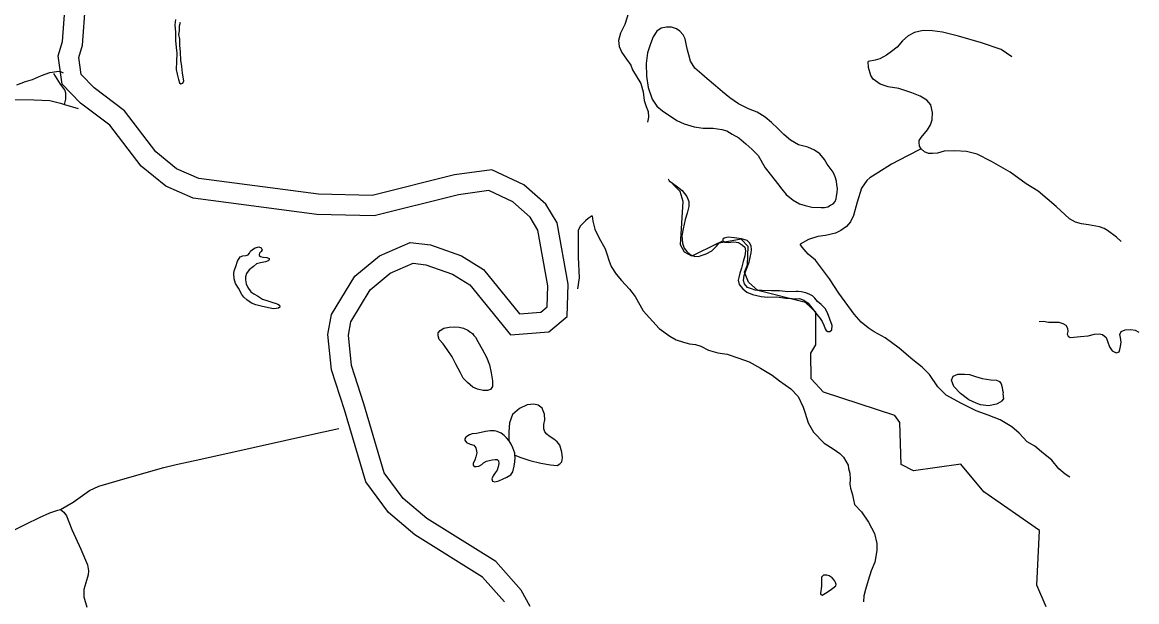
# Model space of a CAD drawing. Extents: x 2082433 to 2279600, y 546599 to 755198.
# Drawn here: x 2190249 to 2199265, y 614855 to 619545 of the extents above; entities that cross this region are included whole.
import ezdxf

# ---------------------------------------------------------------- set-up
doc = ezdxf.new("R2010")
doc.units = 0
for name, color, linetype in [('Exist Hydrographic Creek Single Shore', 7, 'Continuous'), ('Exist Hydrographic Misc Water Feature', 7, 'Continuous'), ('Exist Hydrographic River Shore', 7, 'Continuous'), ('Exist Road Non-System Type 51', 7, 'Continuous')]:
    doc.layers.add(name, color=color, linetype=linetype)

msp = doc.modelspace()

# ---------------------------------------------------------------- linework, layer by layer
at = {"layer": 'Exist Hydrographic Creek Single Shore'}
msp.add_lwpolyline([(2198476, 617122.5), (2198512, 617126.9), (2198550.2, 617119), (2198634.3, 617117.7), (2198668.3, 617107.7), (2198690.2, 617094.2), (2198704.6, 617070.2), (2198708.7, 617042.4), (2198703, 617022.2), (2198710.9, 617004.3), (2198727.1, 616994.2), (2198756.9, 616996.6), (2198811, 617003), (2198870.9, 617007.4), (2198924.6, 617021.6), (2198960.7, 617023.8), (2198988.6, 617018), (2199018.7, 616994.3), (2199030.6, 616956.5), (2199045.2, 616918.6), (2199067.1, 616884.8), (2199099.7, 616871), (2199123.7, 616879.1), (2199129.7, 616897.3), (2199133.2, 616921.1), (2199138.7, 616957.2), (2199132.9, 616993.3), (2199128.6, 617019.1), (2199140.3, 617043.3), (2199170.5, 617055.4), (2199216.4, 617057.8), (2199252.3, 617054), (2199282.4, 617036.1)], dxfattribs=at)
at = {"layer": 'Exist Hydrographic Misc Water Feature'}
for points in [[(2191490.2, 619567.4), (2191484.5, 619525.3), (2191488.8, 619465.4), (2191489, 619397.6), (2191495.6, 619341.5), (2191500.3, 619295.8), (2191496.6, 619227.8), (2191494.8, 619163.6), (2191503.4, 619125.8), (2191513.4, 619081.7), (2191521.4, 619056.1), (2191531.7, 619046.1), (2191547.7, 619052.2), (2191555.7, 619072.1), (2191546.8, 619132.2), (2191540.5, 619187.9), (2191532.3, 619237.8), (2191529.6, 619301.9), (2191523.7, 619360), (2191523.1, 619407.9), (2191517.1, 619445.7), (2191520.8, 619475.6), (2191522.4, 619495.6), (2191522.4, 619515.9)], [(2191522.4, 619515.9), (2191528.2, 619545.9)], [(2196836, 618136.7), (2196841.9, 618167), (2196843.3, 618200.9), (2196839.2, 618230.7), (2196836.8, 618259), (2196826.5, 618294.7), (2196808.3, 618332.7), (2196786.3, 618364.4), (2196761.9, 618396.5), (2196738.1, 618434.2), (2196701.4, 618479.8), (2196659.6, 618511.3), (2196605.1, 618533.4), (2196529, 618554.5), (2196464.8, 618590.2), (2196410.7, 618637.7), (2196360.4, 618685.5), (2196309.6, 618734.9), (2196257.9, 618776.8), (2196195.6, 618818.2), (2196124.8, 618845.9), (2196044.7, 618885.2), (2195972.7, 618934.6), (2195914.2, 618982.4), (2195857.9, 619031.8), (2195789.8, 619087.2), (2195747.1, 619124.8), (2195691.4, 619174.6), (2195654.6, 619230.4), (2195640.3, 619282.1), (2195630, 619320.1), (2195619.6, 619372), (2195611.8, 619412.1), (2195595.4, 619443.8), (2195569.3, 619473.7), (2195540.8, 619491.4), (2195502.7, 619505.2), (2195461.1, 619504.6), (2195417.2, 619498.7), (2195383.4, 619474.2), (2195353.4, 619428), (2195331.9, 619370), (2195308.3, 619297.7), (2195295.4, 619211.7), (2195298.1, 619107.9), (2195312.4, 619016), (2195345, 618922.3), (2195383.2, 618866.7), (2195429.7, 618828.8), (2195544.1, 618749.9), (2195604.4, 618722.2), (2195684.2, 618698.7), (2195758.4, 618689.2), (2195838.4, 618688), (2195908.3, 618676.3), (2195948.7, 618666.5), (2195992.6, 618640.9), (2196046.7, 618611.2), (2196103.1, 618561.7), (2196151.5, 618517.9), (2196201.9, 618466.5), (2196260.2, 618366.8), (2196309.2, 618301), (2196357.6, 618239.4), (2196393.7, 618193.7), (2196429.7, 618150.2), (2196486.3, 618106.4), (2196536.2, 618074.9), (2196582.5, 618061), (2196636.2, 618047.6), (2196712.1, 618046.3), (2196738.6, 618046.4), (2196766.2, 618052.3), (2196788.4, 618064.8), (2196808.3, 618074.8), (2196826.1, 618094.8), (2196833.9, 618116.7), (2196836, 618136.7)], [(2190206.2, 619039.1), (2190275.9, 619065.4), (2190331.9, 619081.7), (2190403.5, 619114.3), (2190471.3, 619138.5), (2190525.5, 619147), (2190553.4, 619149.2), (2190581.2, 619137.3)], [(2195475.4, 618279.3), (2195483.4, 618261.5), (2195509.5, 618241.7), (2195550.1, 618212.1), (2195587.6, 618182.5), (2195626.4, 618134.4), (2195640.5, 618094.6), (2195640.7, 618054.8), (2195627, 618000.5), (2195611.6, 617948.5), (2195596.4, 617872.5), (2195584.9, 617816.3), (2195591.1, 617756.5), (2195604.8, 617716.7), (2195625.3, 617688.9), (2195653.6, 617665.2), (2195683.6, 617653), (2195719.4, 617649.5), (2195749.6, 617659.6), (2195783.2, 617669.9), (2195827.1, 617696.1), (2195864.8, 617734.2), (2195890.5, 617762.4), (2195916.7, 617776.7)], [(2198533.6, 614813.4), (2198457.5, 614988.8), (2198479.5, 615431.2), (2198027.5, 615745.4), (2197842.6, 615969), (2197460.5, 615914.4), (2197359.4, 615965.6), (2197349.4, 616307), (2197307.6, 616363.6), (2196730.5, 616552.4), (2196630.5, 616659.4), (2196628.4, 616866.1), (2196669.4, 616934.1), (2196668.4, 617199.8), (2196584.5, 617277), (2196200.5, 617373.4), (2196125.4, 617440.5), (2196091.4, 617523.2), (2196115.4, 617581.8), (2196122.3, 617729.2), (2196064.5, 617789.4), (2195872.4, 617753.9), (2195665.5, 617653.2), (2195606.4, 617683.9), (2195573.4, 617743.6), (2195595.4, 618094.1), (2195570.3, 618176.7), (2195511.5, 618233.6)], [(2196797.4, 617055.2), (2196801.3, 617091.2), (2196782.6, 617143.1), (2196762.5, 617192.7), (2196744.3, 617228.7), (2196711.7, 617260.4), (2196681.5, 617286.1), (2196661.7, 617312.2), (2196641.4, 617329.9), (2196619.4, 617341.6), (2196589.5, 617355.5), (2196549.5, 617363.2), (2196525.1, 617367.3), (2196511.1, 617364.9), (2196441.4, 617362.5), (2196375.4, 617372), (2196311.6, 617371.5), (2196233.3, 617373.2), (2196179.4, 617376.5), (2196147.4, 617388.2), (2196117, 617398.1), (2196092.8, 617428.1), (2196084.6, 617456.1), (2196090.6, 617496.2), (2196112.1, 617554.1), (2196129.8, 617604.2), (2196137.3, 617642.4), (2196145.1, 617678.5), (2196149.2, 617706.3), (2196144.9, 617734.1), (2196134.7, 617756.4), (2196114.6, 617778), (2196068.4, 617791.9), (2196010.4, 617801.5), (2195960.4, 617805), (2195928.4, 617798.9), (2195916.5, 617788.9), (2195916.7, 617776.7)], [(2195916.7, 617776.7), (2195932.5, 617765), (2195960.8, 617763.2), (2195982.7, 617765.1), (2196006.7, 617769.2), (2196042.4, 617761.7), (2196074.8, 617741.9), (2196094.9, 617723.9), (2196101.3, 617696.1), (2196095.5, 617656), (2196082, 617607.8), (2196068.2, 617553.9), (2196054.3, 617513.8), (2196046.5, 617479.7), (2196041.2, 617457.8), (2196049.2, 617423.8), (2196077.7, 617388.2), (2196111.1, 617362), (2196157.6, 617342.5), (2196225.5, 617326.9), (2196279.9, 617321.2), (2196353.5, 617321.8), (2196425.8, 617312.5), (2196477.5, 617308.7), (2196511.6, 617306.8), (2196537.4, 617309), (2196571.8, 617295.4), (2196606.1, 617271.5), (2196636.2, 617233.7), (2196680.3, 617178.4), (2196704.5, 617148.3), (2196721.1, 617122.3), (2196733, 617094.6), (2196745.1, 617064.8), (2196751.7, 617050.8), (2196765.6, 617043), (2196783.5, 617042.7), (2196797.4, 617055.2)], [(2192303.5, 617270), (2192317.4, 617264.2), (2192329.3, 617256.3), (2192331.8, 617240.2), (2192322.1, 617230.3), (2192303.9, 617228.1), (2192281.7, 617225.8), (2192241.8, 617233.5), (2192182.1, 617247), (2192139.8, 617259), (2192103.4, 617272.6), (2192065.6, 617298.2), (2192041.6, 617320.1), (2192024.8, 617342.1), (2191998.8, 617391.9), (2191974.8, 617431.6), (2191964.5, 617469.6), (2191960, 617509.6), (2191964.1, 617533.4), (2191977.7, 617569.4), (2191989.5, 617611.9), (2192011.3, 617647.9), (2192033, 617656), (2192060.9, 617658.2), (2192077.3, 617664.3), (2192086.9, 617676.2), (2192096.8, 617692.5), (2192112.6, 617704.8), (2192134.7, 617720.5), (2192162.4, 617726.8), (2192182.5, 617719), (2192188.7, 617703), (2192180.7, 617690.8), (2192168.6, 617676.9), (2192164.9, 617664.9), (2192166.9, 617656.8), (2192177.2, 617649.2), (2192195.2, 617645.3), (2192229, 617641.4), (2192247.3, 617633.3), (2192246.9, 617621.6), (2192239.1, 617615.5), (2192217.4, 617607.4), (2192177.4, 617598.9), (2192145.4, 617590.7), (2192119.5, 617568.7), (2192085.9, 617542.5), (2192063.8, 617512.2), (2192056.2, 617484.2), (2192056.4, 617460.2), (2192060.5, 617428.4), (2192073, 617398.5), (2192097, 617364.5), (2192123, 617346.7), (2192153.4, 617330.8), (2192193.4, 617305.2), (2192235.8, 617291.6), (2192275.6, 617277.9), (2192303.5, 617270)], [(2193870.9, 617041), (2193876.4, 617036.9), (2193890.6, 617025), (2193902.9, 617009.4), (2193915, 616997.4), (2193934.9, 616961.5), (2193969.3, 616899.6), (2194005.8, 616834), (2194028.4, 616772.2), (2194042.7, 616708.4), (2194053.4, 616644.4), (2194053.4, 616596.5), (2194037.6, 616572.1), (2194013.6, 616564), (2193977.7, 616565.7), (2193931.4, 616575.6), (2193893.7, 616591.4), (2193851.4, 616629), (2193817, 616664.6), (2193795, 616708.5), (2193756.1, 616778.5), (2193726.1, 616836.1), (2193687.6, 616895.9), (2193653.1, 616941.6), (2193621.4, 616977.3), (2193613.1, 617007.3), (2193614.4, 617033), (2193630.6, 617051.3), (2193658.3, 617069.4), (2193702.1, 617077.8), (2193746.4, 617080), (2193784.4, 617078.4), (2193818.4, 617070.4), (2193852.9, 617052.6), (2193870.9, 617041)], [(2198182.1, 616536.7), (2198186.6, 616497.1), (2198170.8, 616478.8), (2198164.7, 616472.8), (2198131.1, 616454.4), (2198064.8, 616440), (2198000.6, 616447.7), (2197965.2, 616461.2), (2197906.7, 616489), (2197838.5, 616540.4), (2197786, 616598.1), (2197767.5, 616648), (2197779.6, 616681.8), (2197817.3, 616696.4), (2197871.3, 616696.8), (2197911.2, 616694.8), (2197961.5, 616679.1), (2198015.4, 616661.6), (2198085.7, 616652.2), (2198131.5, 616648.6), (2198155.7, 616638.4), (2198167.8, 616618.8), (2198177.6, 616588.9), (2198178.2, 616568.9), (2198184.2, 616549), (2198182.1, 616536.7)], [(2194235.3, 616041.8), (2194283.3, 616024), (2194355.6, 615998.9), (2194445.5, 615977.2), (2194521.5, 615963.7), (2194575.9, 615958.4), (2194597.8, 615970.4), (2194613.6, 615988.4), (2194619.3, 616020.3), (2194613, 616066.3), (2194598.4, 616122.4), (2194576.3, 616150.1), (2194550.6, 616171.8), (2194512.1, 616195.9), (2194492.2, 616211.4), (2194475.6, 616229.4), (2194467.6, 616255.3), (2194469.4, 616289.5), (2194477, 616327.3), (2194472.7, 616373.4), (2194462.7, 616401.3), (2194454.9, 616421.1), (2194422.3, 616445.1), (2194386.4, 616454.5), (2194334.3, 616448.2), (2194270.5, 616419.7), (2194215.4, 616371.7), (2194191.8, 616303.5), (2194186.1, 616229.3), (2194184.6, 616161.4)], [(2194184.6, 616161.4), (2194166.2, 616181.2), (2194148.3, 616201.3), (2194123.9, 616220.8), (2194091.9, 616233), (2194068.4, 616238.6), (2194034.3, 616238.5), (2193996.2, 616234.1), (2193962.1, 616223.8), (2193924, 616217.8), (2193890.2, 616213.6), (2193868.4, 616207.1), (2193854.3, 616199.1), (2193838.3, 616186.9), (2193830.7, 616175.1), (2193830.5, 616163), (2193842.6, 616144.9), (2193873.2, 616131.4), (2193903.1, 616121.6), (2193918.9, 616099.7), (2193927.1, 616059.6), (2193919.7, 616027.8), (2193909.9, 616001.7), (2193897.8, 615977.6), (2193896.3, 615961.6), (2193906.2, 615949.5), (2193922, 615949.6), (2193941.8, 615951.9), (2193965.8, 615966.1), (2193979.8, 615980.3), (2194003.8, 615994), (2194025.7, 615998.5), (2194049.7, 616002.5), (2194073.9, 616006.6), (2194091.7, 616006.7), (2194101.6, 615996.7), (2194103.8, 615972.8), (2194099.9, 615947.1), (2194090.1, 615921), (2194074.1, 615898.6), (2194058.7, 615874.6), (2194048.7, 615850.6), (2194052.6, 615830.5), (2194072.9, 615824.6), (2194104.9, 615832.8), (2194138.5, 615849.2), (2194168.6, 615863.3), (2194200.4, 615883.6), (2194218.1, 615907.8), (2194229.9, 615951.7), (2194233.4, 615987.7), (2194237.5, 616022), (2194235.3, 616041.8)], [(2194235.3, 616041.8), (2194232.8, 616058), (2194218.9, 616101.8), (2194204.3, 616129.6), (2194188.7, 616157.5), (2194184.6, 616161.4)], [(2196831.6, 614984.2), (2196833.7, 614996.1), (2196829.4, 615012.1), (2196821.2, 615025.9), (2196800.9, 615050.1), (2196776.9, 615063.8), (2196757, 615071.7), (2196731, 615071.6), (2196715.2, 615055.3), (2196715.4, 615013.5), (2196715.6, 614981.4), (2196705.9, 614923.3), (2196708.4, 614915.2), (2196720.1, 614909.4), (2196748, 614923.4), (2196783.9, 614949.7), (2196807.7, 614965.9), (2196831.6, 614984.2)]]:
    msp.add_lwpolyline(points, dxfattribs=at)
at = {"layer": 'Exist Hydrographic River Shore'}
for points in [[(2194151.1, 614853.2), (2193972, 615054.9), (2193424.9, 615397.5), (2193211, 615578.8), (2193028.8, 615824.5), (2192855, 616408.4), (2192750.7, 616732.7), (2192721.6, 617019), (2192750.3, 617179.3), (2192938.5, 617489.4), (2193139.9, 617656.1), (2193387, 617763.5), (2193552.2, 617744), (2193802.3, 617654.5), (2193980.2, 617544.4), (2194272.9, 617186.6), (2194445.1, 617199.5), (2194496.7, 617242.4), (2194502.2, 617413.1), (2194419.3, 617863.9), (2194357.6, 617966.5), (2194216.7, 618091.4), (2194023.3, 618182.3), (2193777.9, 618149.1), (2193097.4, 617977.4), (2192631.8, 617990.2), (2191631.9, 618120.5), (2191411.1, 618219.1), (2191211.1, 618380.1), (2190958.9, 618712.2), (2190720.9, 618891.3), (2190571.7, 619045.5), (2190539.5, 619273.9), (2190574.3, 619390.2), (2190595.6, 619676.9)], [(2194359.4, 614816.3), (2194285.7, 614948.7), (2194079, 615181.4), (2193522, 615530.2), (2193331.5, 615691.7), (2193177.8, 615899), (2193011.7, 616456.9), (2192912.2, 616766.5), (2192887.1, 617012.7), (2192906.4, 617120.4), (2193064.4, 617380.6), (2193226.6, 617514.9), (2193411.8, 617595.4), (2193514.5, 617583.3), (2193730.7, 617505.9), (2193870.6, 617419.3), (2194200, 617016.6), (2194509.7, 617039.8), (2194658.3, 617163.4), (2194666.7, 617425.5), (2194575.3, 617922.9), (2194485.2, 618072.6), (2194307.9, 618229.8), (2194049.3, 618351.3), (2193746.8, 618310.4), (2193079.3, 618142), (2192644.7, 618154), (2191676.9, 618280.1), (2191497.4, 618360.2), (2191329.6, 618495.3), (2191075.7, 618829.5), (2190829.8, 619014.6), (2190726.7, 619121.3), (2190706.9, 619261.3), (2190736.5, 619360.2), (2190761.1, 619689.2)]]:
    msp.add_lwpolyline(points, dxfattribs=at)
at = {"layer": 'Exist Road Non-System Type 51'}
msp.add_line((2190591.9, 618880.3), (2190701.3, 618846), dxfattribs=at)
for points in [[(2195354.1, 619881.2), (2195237.2, 619829.8), (2195208.3, 619807.6), (2195199.4, 619780.9), (2195186.1, 619716.5), (2195152.8, 619621.1), (2195122.8, 619527.8), (2195089.5, 619456.8), (2195074, 619396.8), (2195078.4, 619350.2), (2195100.6, 619301.4), (2195138.4, 619245.9), (2195171.7, 619197), (2195185, 619159.3), (2195252.7, 619048.3), (2195272.7, 618981.7), (2195281.6, 618912.9), (2195297.1, 618864), (2195312.7, 618821.9), (2195314.9, 618777.5), (2195306, 618737.5)], [(2198255.6, 619266.5), (2198167.2, 619323.9), (2198009, 619378.7), (2197824.5, 619433.4), (2197694.4, 619466.4), (2197612.4, 619475.9), (2197536.3, 619479.4), (2197466.6, 619462.8), (2197414.7, 619434.5), (2197369, 619394.2), (2197327.4, 619344.1), (2197281.7, 619307.6), (2197241.9, 619279.5), (2197186.1, 619249.2), (2197148.1, 619238.8), (2197092.3, 619228.5)], [(2197521.1, 618519.8), (2197508.8, 618543.6), (2197504.6, 618573.5), (2197504.4, 618587.5), (2197520.4, 618613.6), (2197572, 618673.9), (2197595.6, 618714.2), (2197611.4, 618754.3), (2197613, 618814.2), (2197598.5, 618876.1), (2197568.3, 618913.9), (2197512.1, 618947.5), (2197445.9, 618975), (2197341.6, 619008.3), (2197253.6, 619023.7), (2197189.6, 619045.2), (2197133.2, 619084.7), (2197113, 619114.7), (2197094.7, 619178.5), (2197092.3, 619228.5)], [(2190591.9, 618880.3), (2190600.5, 618923.2), (2190602.6, 618972.5), (2190594.1, 618998.3), (2190559.7, 619043.3), (2190505.1, 619131.3)], [(2190176.9, 618921.1), (2190342, 618916.8), (2190472.9, 618912.5), (2190557.6, 618891), (2190591.9, 618880.3)], [(2197521.1, 618519.8), (2197409.5, 618463.1), (2197282, 618396.1), (2197170.4, 618325.3), (2197104.8, 618286.9), (2197081, 618264.8), (2197039.3, 618202.6), (2197004.3, 618090.4), (2196972.9, 617982.2), (2196949.2, 617930.1), (2196917.7, 617891.8), (2196871.8, 617859.5), (2196828, 617839.2), (2196748.1, 617820.6), (2196686.3, 617810.3), (2196610.4, 617785.8), (2196542.7, 617749.2)], [(2199139.5, 617771.2), (2199101.2, 617804.9), (2199028.9, 617860.4), (2199000.9, 617876.1), (2198962.8, 617889.9), (2198874.7, 617905.3), (2198818.7, 617913), (2198770.6, 617928.6), (2198722.3, 617954.2), (2198613.8, 618053.6), (2198466.9, 618178.5), (2198370.5, 618237.6), (2198241.9, 618332.8), (2198091.5, 618419.6), (2197973.1, 618476.8), (2197889, 618500.3), (2197792.9, 618505.7), (2197707, 618501), (2197653.2, 618486.7), (2197613.3, 618482.3), (2197581.1, 618484.2), (2197547.2, 618495.9), (2197521.1, 618519.8)], [(2194859.7, 617979.7), (2194826.1, 617957.4), (2194806.1, 617939.2), (2194786.3, 617919.2), (2194764.5, 617897), (2194746.6, 617862.8), (2194747.1, 617808.8), (2194746.1, 617644.9), (2194753.3, 617477), (2194741.9, 617389)], [(2194859.7, 617979.7), (2194866, 617935.6), (2194882.5, 617871.8), (2194914.9, 617804), (2194963.6, 617710.4), (2194981.8, 617662.5), (2194994.2, 617618.6), (2195012.5, 617568.9), (2195053.1, 617507.1), (2195097.2, 617455.4), (2195161.8, 617383.9), (2195208.2, 617326.2), (2195271, 617210.7), (2195401.9, 617067.7), (2195488.2, 617004.4), (2195540.4, 616974.7), (2195598.6, 616957.2), (2195646.7, 616943.4), (2195696.6, 616937.8), (2195738.7, 616924.1), (2195801, 616890.5), (2195877, 616871.1), (2195951.1, 616859.6), (2196047.2, 616826.3), (2196129.4, 616796.8), (2196221.8, 616745.6), (2196316, 616690.3), (2196376.4, 616642.7), (2196466.9, 616577.2), (2196527.2, 616515.6), (2196567.9, 616430), (2196584.1, 616382.1), (2196606.7, 616304.3), (2196649.2, 616228.6), (2196737.7, 616139.3), (2196810, 616091.8), (2196862.2, 616056.2), (2196892.4, 616024.4), (2196930.9, 615960.8), (2196933.1, 615932.8), (2196945.4, 615896.9), (2196947.6, 615846.9), (2196943.9, 615807), (2196950.1, 615775.1), (2196966.6, 615721.1), (2196972.7, 615679.2), (2196983, 615643.2), (2197039.4, 615583.7), (2197096, 615498.2), (2197142.6, 615408.4), (2197161.2, 615326.7), (2197163.6, 615268.7), (2197146.3, 615174.6), (2197116.7, 615104.4), (2197093.3, 615026.3), (2197071.8, 614954.2), (2197058.2, 614902.1), (2197054.4, 614854.2)], [(2198722.9, 615863.1), (2198686.6, 615888.8), (2198634.5, 615930.5), (2198577.9, 616000.2), (2198495.5, 616069.5), (2198441.2, 616113.1), (2198379, 616148.6), (2198314.4, 616220.3), (2198254.3, 616271.7), (2198159.8, 616327), (2198063.6, 616364.3), (2197965.3, 616399.7), (2197847, 616458.9), (2197724.6, 616526), (2197656.2, 616595.5), (2197589.6, 616695.1), (2197529.2, 616754.5), (2197454.9, 616814), (2197344.2, 616907.2), (2197229.7, 616992.3), (2197141.3, 617039.7), (2197091.2, 617071.5), (2197036.8, 617119), (2196978.5, 617182.5), (2196855.3, 617351.6), (2196778.5, 617469.1), (2196716.1, 617554.5), (2196665.6, 617620.2), (2196607.2, 617669.7), (2196558.8, 617725.5), (2196542.7, 617749.2)], [(2190559.2, 615601.9), (2190662.2, 615661.9), (2190793, 615756.3), (2190868.1, 615790.6), (2191099.7, 615859.3), (2191394.6, 615940.8), (2191493.3, 615966.5), (2191692.8, 616009.4), (2192118.5, 616103.8), (2192623.6, 616217.5), (2192810.3, 616258.2)], [(2190147.9, 615419.6), (2190277.2, 615481.8), (2190387.6, 615537.5), (2190472.3, 615575.1), (2190538.3, 615596.5), (2190559.2, 615601.9)], [(2190559.2, 615601.9), (2190584.9, 615580.4), (2190606.4, 615550.4), (2190651.4, 615438.9), (2190722.2, 615280.2), (2190775.8, 615153.6), (2190784.4, 615106.4), (2190782.3, 615072.1), (2190763, 615007.8), (2190748, 614954.1), (2190748, 614894.1), (2190770.5, 614810.4)]]:
    msp.add_lwpolyline(points, dxfattribs=at)

doc.saveas('drawing.dxf')
